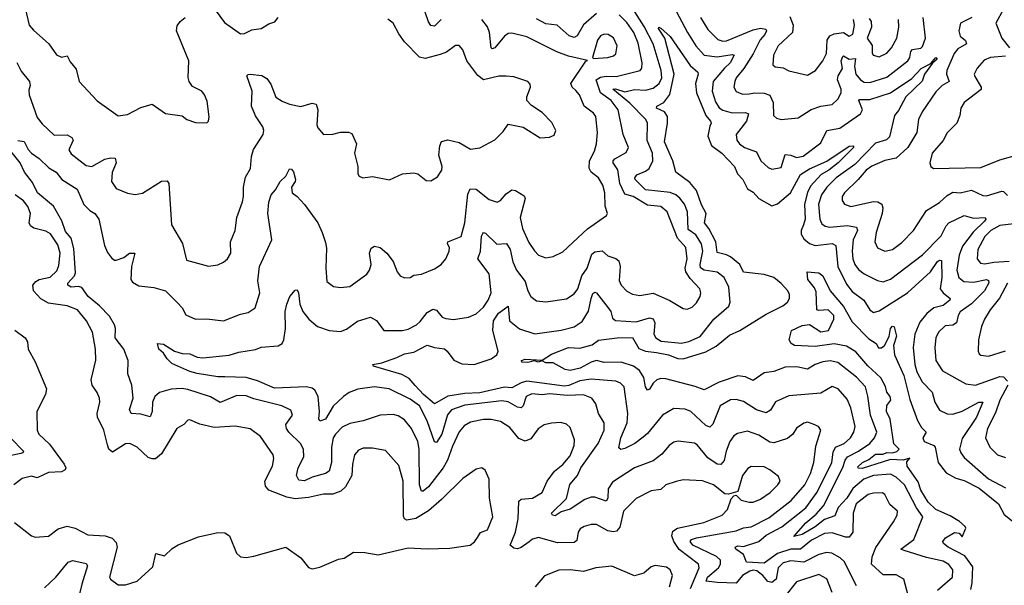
# Model space of a CAD drawing. Extents: x 1954683 to 2060285, y 904798 to 1016299.
# Tile 263 of 472: x 1975872 to 1981099, y 1009292 to 1012294. Entities that reach past the tile are written whole.
import ezdxf

# ---------------------------------------------------------------- set-up
doc = ezdxf.new("R2010")
doc.units = 0

msp = doc.modelspace()

# ---------------------------------------------------------------- linework, layer by layer
at = {"layer": '0CON10XD'}
for points in [[(1976835, 1012449.4), (1976958.9, 1012278.9), (1977045, 1012218.1), (1977065, 1012220.6), (1977105, 1012239.4), (1977155, 1012247.5), (1977195, 1012271.9), (1977227, 1012283), (1977245, 1012306.2)], [(1975893.8, 1012385), (1975923.1, 1012265), (1975945, 1012238), (1976026.3, 1012166.3), (1976067.6, 1012107.6), (1976095, 1012095.6), (1976125, 1012101.2), (1976140.2, 1012070.2), (1976171.7, 1012031.7), (1976188, 1011965), (1976283, 1011863), (1976395, 1011784.3), (1976445, 1011791.1), (1976515, 1011827.1), (1976575, 1011846.2), (1976645.7, 1011795.7), (1976734.2, 1011784.2), (1976758.8, 1011765), (1976805, 1011747.5), (1976865, 1011746.7), (1976873.9, 1011756.1), (1976878.3, 1011778.3), (1976867.7, 1011862.3), (1976854.2, 1011895), (1976838.8, 1011915), (1976789.8, 1011939.8), (1976771.5, 1011965), (1976767, 1011987), (1976769.7, 1012075), (1976705.6, 1012235), (1976709.1, 1012260.9), (1976724, 1012285), (1976750, 1012305)], [(1981183.8, 1012415), (1981095, 1012350.4), (1981054.4, 1012275), (1981086, 1012196), (1981125.5, 1012145)], [(1980189.8, 1009999.8), (1980202.8, 1010025), (1980249.1, 1010045), (1980281.8, 1010075), (1980300.7, 1010105), (1980306.3, 1010135), (1980284.7, 1010234.7), (1980265, 1010280.8), (1980217.1, 1010335), (1980185, 1010348.2), (1980125, 1010312.1), (1979955, 1010297.3), (1979885, 1010266.7), (1979857.4, 1010222.6), (1979835, 1010208.2), (1979783.5, 1010223.5), (1979715, 1010267.7), (1979675, 1010278.5), (1979645, 1010277.5), (1979590, 1010245), (1979552.2, 1010147.8), (1979535, 1010130.9), (1979515, 1010140.9), (1979435, 1010215.5), (1979405, 1010227.8), (1979345, 1010230.8), (1979284.1, 1010195.9), (1979205, 1010098.2), (1979181.1, 1010078.9), (1979136.9, 1010045), (1979085, 1010018.5), (1979063.1, 1010013.1), (1979052.1, 1010022.1), (1979062.7, 1010075), (1979096.7, 1010155), (1979100, 1010205), (1979081.1, 1010345), (1979061.4, 1010365), (1979036.7, 1010375), (1978905, 1010386.6), (1978845, 1010377.8), (1978788.1, 1010351.9), (1978765, 1010348.6), (1978565, 1010374.9), (1978535, 1010367.4), (1978485, 1010340.6), (1978445, 1010344.6), (1978315, 1010313.2), (1978235, 1010309.4), (1978144.3, 1010295.7), (1978075, 1010255.8), (1978015.6, 1010305), (1977972.3, 1010352.3), (1977939.4, 1010389.4), (1977900.9, 1010410.9), (1977750, 1010455), (1977747.5, 1010465), (1977795, 1010473.3), (1977875, 1010500.5), (1977915, 1010520.8), (1977965, 1010530.3), (1978035, 1010567.3), (1978074.4, 1010554.4), (1978126.8, 1010546.8), (1978142.1, 1010535), (1978177, 1010487), (1978218.5, 1010468.5), (1978285, 1010464.7), (1978375, 1010494.1), (1978404.4, 1010515), (1978412.1, 1010535), (1978383.9, 1010645), (1978386.7, 1010695), (1978413.5, 1010736.5), (1978465, 1010773.8), (1978472.7, 1010695), (1978525, 1010653.3), (1978607.4, 1010627.4), (1978746.5, 1010646.5), (1978815, 1010663.8), (1978857.4, 1010692.6), (1978892.5, 1010747.5), (1978905.3, 1010815), (1978915, 1010841.1), (1978925, 1010848.5), (1978935, 1010844.4), (1978996.8, 1010765), (1979009.8, 1010745), (1979019.7, 1010709.7), (1979035, 1010696.8), (1979145, 1010690.5), (1979215, 1010712.5), (1979235, 1010706.9), (1979243.1, 1010685), (1979238.2, 1010625), (1979248.8, 1010605), (1979277.2, 1010587.2), (1979385, 1010577.8), (1979425, 1010586.2), (1979485, 1010613.4), (1979557.3, 1010705), (1979636.7, 1010773.3), (1979644.5, 1010795), (1979635.9, 1010875), (1979611.8, 1010925), (1979574.4, 1010954.4), (1979505, 1010964), (1979486.4, 1010976.4), (1979484, 1010995), (1979498.9, 1011065), (1979491.6, 1011105), (1979461.5, 1011151.5), (1979420.4, 1011180.4), (1979416.7, 1011275), (1979400.8, 1011315), (1979377.3, 1011347.3), (1979354.5, 1011365), (1979325, 1011376.7), (1979195, 1011391), (1979138.8, 1011445), (1979137.3, 1011455), (1979148.6, 1011471.4), (1979195, 1011489.6), (1979213.6, 1011505), (1979232.8, 1011545), (1979231.2, 1011585), (1979203.5, 1011653.5), (1979205.3, 1011745), (1979195.9, 1011765), (1979110.4, 1011850.4), (1979021.1, 1011925), (1979035, 1011926.8), (1979085, 1011911.4), (1979135, 1011923.3), (1979195, 1011919.1), (1979235, 1011930.4), (1979266.3, 1011955), (1979280.6, 1011985), (1979277.8, 1012025), (1979235.1, 1012165.1), (1979187.4, 1012257.4), (1979124.4, 1012355)], [(1978110.4, 1012295), (1978075, 1012260), (1978055, 1012262.2), (1978041.6, 1012281.6), (1978025, 1012334.3)], [(1979343.1, 1012365), (1979417.3, 1012225), (1979460.6, 1012155), (1979505, 1012105.3), (1979575, 1012097.1), (1979655, 1012108.5), (1979665.4, 1012105.4), (1979643.8, 1012065), (1979612.9, 1012037.1), (1979553.9, 1011965), (1979548.1, 1011915), (1979565, 1011858.5), (1979586, 1011826), (1979604.2, 1011814.2), (1979655, 1011800.2), (1979725, 1011801.3), (1979741.4, 1011795), (1979730.7, 1011755), (1979675.5, 1011685), (1979679.1, 1011655), (1979693.5, 1011635), (1979720.6, 1011615), (1979782.8, 1011592.8), (1979806, 1011545), (1979845, 1011510), (1979865, 1011501.4), (1979915, 1011510), (1979935, 1011578.6), (1979965, 1011575.8), (1979995, 1011563.2), (1980030.5, 1011569.5), (1980125, 1011640.9), (1980156.9, 1011705), (1980225, 1011718.4), (1980335.3, 1011794.7), (1980346.8, 1011815), (1980326.7, 1011865), (1980330.5, 1011869.5), (1980385, 1011870.9), (1980495, 1011905.2), (1980607.9, 1011982.1), (1980656.8, 1012035), (1980709.4, 1012060.6), (1980735, 1012092.9), (1980742.9, 1012085), (1980717, 1012063), (1980675.4, 1012005), (1980662.7, 1011967.3), (1980575.3, 1011885), (1980537.7, 1011812.3), (1980515.9, 1011785), (1980488.6, 1011671.4), (1980474.3, 1011655.7), (1980415, 1011638.1), (1980305.1, 1011524.9), (1980205.8, 1011455), (1980156.6, 1011405), (1980128.7, 1011365), (1980113, 1011315), (1980119.7, 1011235), (1980130.6, 1011210.6), (1980147.7, 1011197.7), (1980172.3, 1011192.3), (1980265, 1011201.7), (1980315, 1011193.3), (1980319.8, 1011175), (1980296.7, 1011125), (1980292, 1011065), (1980295.3, 1011025), (1980305.3, 1010995), (1980325, 1010968.8), (1980354.4, 1010945), (1980425, 1010910.3), (1980455, 1010902.9), (1980495, 1010916.6), (1980665, 1011045.3), (1980764, 1011146), (1980790.6, 1011199.4), (1980804.6, 1011215), (1980885, 1011254.6), (1980935, 1011240.3), (1980998, 1011245), (1981000.4, 1011235), (1980993.5, 1011225), (1980934, 1011166), (1980877.5, 1011092.5), (1980859.2, 1011045), (1980847.4, 1010965), (1980857.8, 1010925), (1980883.1, 1010905), (1980935, 1010900.4), (1981005, 1010915.7), (1981015, 1010910.6), (1981016.9, 1010896.9), (1980994.1, 1010855), (1980925, 1010785.8), (1980865, 1010743.2), (1980853.3, 1010725), (1980845, 1010684.7), (1980825, 1010672.6), (1980785, 1010669.6), (1980749.1, 1010635), (1980735.4, 1010605), (1980729.7, 1010555), (1980734.6, 1010485), (1980770.5, 1010430.5), (1980895, 1010361.9), (1980945, 1010353.6), (1981055, 1010393.9), (1981075, 1010400.8), (1981095, 1010399.1), (1981116.5, 1010375)], [(1975857.3, 1012067.3), (1975880.6, 1012020.6), (1975924.4, 1011965), (1975928.5, 1011945), (1975920.9, 1011919.1), (1975922.1, 1011895), (1975964.6, 1011775), (1975991.5, 1011741.5), (1976055, 1011681.9), (1976125, 1011683.3), (1976149.2, 1011669.2), (1976155.6, 1011655), (1976132.7, 1011602.7), (1976145, 1011582.5), (1976193.8, 1011545), (1976225, 1011520), (1976255, 1011514.7), (1976325, 1011554), (1976355, 1011561.5), (1976379.1, 1011559.1), (1976384.4, 1011535), (1976363.6, 1011483.6), (1976360, 1011435), (1976385, 1011398.8), (1976445, 1011372.5), (1976485, 1011366), (1976525, 1011374), (1976625, 1011437.5), (1976655, 1011438.8), (1976664.1, 1011424.1), (1976677.5, 1011205), (1976736.6, 1011106.6), (1976757.5, 1011017.5), (1976875, 1010985.7), (1976925, 1010993.1), (1976955, 1011007.3), (1976975.5, 1011025), (1976993.1, 1011055), (1976991.9, 1011115), (1977015.6, 1011175), (1977025.7, 1011245), (1977055, 1011327.5), (1977061.1, 1011355), (1977059.6, 1011405), (1977071.2, 1011458.8), (1977098.2, 1011505), (1977102.2, 1011567.8), (1977113.4, 1011605), (1977164.4, 1011685), (1977168.2, 1011705), (1977163.8, 1011725), (1977125, 1011782.9), (1977103.6, 1011835), (1977106.9, 1011915), (1977078, 1011995), (1977085, 1012003.8), (1977095, 1012004.2), (1977157.1, 1011997.1), (1977185, 1011982), (1977205, 1011951.2), (1977232.4, 1011882.4), (1977265, 1011860.8), (1977305, 1011845.5), (1977365, 1011832.9), (1977425, 1011850), (1977445.6, 1011845.6), (1977455.6, 1011815), (1977449.5, 1011735), (1977455, 1011720), (1977485, 1011684), (1977535, 1011685.8), (1977575, 1011697.1), (1977617.7, 1011697.7), (1977635, 1011690), (1977660, 1011635), (1977650, 1011585), (1977667.5, 1011515), (1977667.5, 1011475), (1977673.6, 1011463.6), (1977693.9, 1011453.9), (1977745, 1011462), (1977835, 1011443.8), (1977905, 1011476.2), (1977965, 1011481.2), (1977985, 1011476.2), (1978030.5, 1011440.5), (1978055, 1011438), (1978089.7, 1011460.3), (1978114, 1011495), (1978114.2, 1011515), (1978098.1, 1011575), (1978102, 1011625), (1978111.9, 1011648.1), (1978145, 1011655.6), (1978205, 1011641.8), (1978265, 1011607.1), (1978315, 1011614.2), (1978394.1, 1011655.9), (1978439.1, 1011700.9), (1978465, 1011739.2), (1978545, 1011723.3), (1978635, 1011666.7), (1978685, 1011670), (1978709.5, 1011680.5), (1978718, 1011705), (1978697.9, 1011747.9), (1978645, 1011801.2), (1978588.3, 1011838.3), (1978563.8, 1011865), (1978564, 1011885), (1978584, 1011935), (1978581.2, 1011951.2), (1978570, 1011965), (1978495, 1011990.8), (1978454.5, 1011994.5), (1978415, 1011993.5), (1978335, 1011975.5), (1978305, 1011998.1), (1978245.6, 1012075), (1978225, 1012133.3), (1978205, 1012157.5), (1978185, 1012157.1), (1978138.1, 1012121.9), (1978105, 1012108.8), (1978025, 1012087.7), (1977994.4, 1012095), (1977915.9, 1012175.9), (1977885, 1012218.8), (1977855.7, 1012275), (1977825.8, 1012295.8)], [(1975862.9, 1011652.9), (1975897, 1011647), (1975917.5, 1011605), (1975934.7, 1011584.7), (1975975, 1011557.5), (1976027.7, 1011507.7), (1976065.7, 1011485), (1976095.8, 1011445), (1976176.9, 1011395), (1976213, 1011313), (1976245, 1011280.9), (1976270.8, 1011265), (1976293.1, 1011235), (1976321.8, 1011095), (1976337.8, 1011057.8), (1976359.5, 1011029.5), (1976375, 1011018.1), (1976385, 1011018.1), (1976425, 1011032.5), (1976455, 1011055.4), (1976484, 1011055), (1976466, 1010984), (1976462.7, 1010915), (1976470.8, 1010900.8), (1976505, 1010881.5), (1976585, 1010873.3), (1976645.8, 1010855), (1976710.5, 1010790.5), (1976734.4, 1010765), (1976755, 1010728), (1976805, 1010704.3), (1976865, 1010707.1), (1976955, 1010695.8), (1977045, 1010730.8), (1977085, 1010740), (1977122, 1010765), (1977146.9, 1010845), (1977137.4, 1010907.4), (1977144.6, 1010985), (1977210.9, 1011125), (1977189.2, 1011265), (1977195.5, 1011325), (1977207.5, 1011365), (1977229.8, 1011390.2), (1977255.4, 1011434.6), (1977285, 1011462.9), (1977305, 1011502.9), (1977315, 1011501.4), (1977325, 1011485.8), (1977336.5, 1011445), (1977335.4, 1011434.6), (1977314.6, 1011405), (1977318, 1011375), (1977346, 1011355), (1977385, 1011312.5), (1977454.4, 1011215), (1977478.5, 1011165), (1977495, 1011112), (1977500.7, 1011080.7), (1977497.7, 1010975), (1977503.1, 1010905), (1977537.4, 1010877.4), (1977575, 1010872.2), (1977625, 1010877.8), (1977715.8, 1010944.2), (1977729.6, 1010965), (1977737.7, 1010995), (1977728.5, 1011055), (1977737.8, 1011082.2), (1977755, 1011092.5), (1977785, 1011084.2), (1977820.8, 1011055), (1977855, 1011010.8), (1977876, 1010956), (1977891.4, 1010935), (1977915, 1010924.4), (1977945, 1010925.7), (1977965, 1010937.8), (1978005, 1010943.1), (1978075, 1010972.2), (1978108.8, 1010995), (1978134.5, 1011025.5), (1978152.2, 1011065), (1978153.6, 1011085), (1978143.2, 1011105), (1978144.6, 1011115), (1978215.9, 1011144.1), (1978235.3, 1011215.3), (1978251.4, 1011368.6), (1978263.1, 1011396.9), (1978295, 1011394.6), (1978365, 1011340), (1978406.1, 1011326.1), (1978425, 1011334.2), (1978455, 1011370), (1978485, 1011390.8), (1978505, 1011388), (1978549.6, 1011359.6), (1978555.5, 1011345), (1978528.6, 1011245), (1978541.2, 1011185), (1978575, 1011111.4), (1978605, 1011067.1), (1978626.2, 1011045), (1978665, 1011030.6), (1978705, 1011037.1), (1978755, 1011061.9), (1978885.9, 1011184.1), (1978986.7, 1011255), (1978993.3, 1011265), (1978979.4, 1011305), (1978978.2, 1011375), (1978967.2, 1011415), (1978945, 1011454.4), (1978905.2, 1011485.2), (1978895.8, 1011505.8), (1978896.4, 1011545), (1978923.3, 1011596.7), (1978934.6, 1011635), (1978939.3, 1011695), (1978930.8, 1011780.8), (1978918.5, 1011798.5), (1978868.1, 1011835), (1978844.4, 1011895), (1978825, 1011918.9), (1978804.5, 1011935), (1978798.5, 1011955), (1978877, 1012073), (1978887, 1012077), (1978785, 1012100.4), (1978724, 1012124), (1978565, 1012202.7), (1978485, 1012221.5), (1978465, 1012220), (1978445, 1012206.9), (1978395, 1012144.4), (1978380, 1012140), (1978374.5, 1012144.5), (1978367, 1012225), (1978355.6, 1012255.6), (1978324.8, 1012294.8)], [(1980315, 1009290.5), (1980248.1, 1009418.1), (1980227.5, 1009437.5), (1980182.9, 1009462.9), (1980155, 1009465.8), (1980115, 1009456.5), (1980035, 1009414.5), (1979965, 1009422.1), (1979925, 1009412.1), (1979898.3, 1009385), (1979888.1, 1009325), (1979865, 1009306.6), (1979843.3, 1009313.3), (1979816.9, 1009345), (1979785, 1009369.1), (1979765, 1009373.6), (1979747.4, 1009367.4), (1979709, 1009345), (1979675, 1009304), (1979575, 1009306.8), (1979516.7, 1009315), (1979523.6, 1009335), (1979582.3, 1009385), (1979592.5, 1009405), (1979592.7, 1009425), (1979571.8, 1009445), (1979445.3, 1009505), (1979430.7, 1009525), (1979439.1, 1009535), (1979465.8, 1009544.2), (1979675, 1009581.1), (1979715, 1009597.5), (1979755, 1009601.9), (1979849.2, 1009650.8), (1979967.8, 1009742.2), (1980039.2, 1009825), (1980070, 1009885), (1980088.4, 1009945), (1980098.6, 1010031.4), (1980124.3, 1010115), (1980112.5, 1010135), (1980085, 1010148.1), (1980055, 1010157.8), (1980035, 1010153.1), (1979995, 1010126), (1979976.4, 1010093.6), (1979948.6, 1010071.4), (1979875, 1010048.7), (1979855, 1010052.5), (1979795, 1010088.9), (1979735, 1010109.6), (1979682.5, 1010097.5), (1979663.1, 1010085), (1979641.8, 1010055), (1979621.9, 1010005), (1979612.7, 1009955), (1979595, 1009933.5), (1979575, 1009935.8), (1979525, 1009969.2), (1979468.6, 1010038.6), (1979455, 1010047.5), (1979367, 1010057), (1979345, 1010052.5), (1979320.6, 1010035), (1979281.1, 1009988.9), (1979235, 1009953.5), (1979135.7, 1009915), (1979019.8, 1009840.2), (1978995.8, 1009805), (1978994.7, 1009755), (1978985, 1009738.5), (1978925, 1009760), (1978905, 1009760), (1978872.8, 1009747.2), (1978793.8, 1009696.2), (1978746.9, 1009683.1), (1978715, 1009660.5), (1978700, 1009665), (1978694.5, 1009675), (1978775, 1009752.5), (1978791.8, 1009828.2), (1978833.8, 1009875), (1978851.8, 1009915), (1978943.1, 1010045), (1978975.3, 1010115), (1978974.6, 1010155), (1978945.4, 1010205), (1978931.5, 1010255), (1978910, 1010285), (1978865, 1010302.4), (1978780.9, 1010299.1), (1978685, 1010309.3), (1978645, 1010303.9), (1978591.8, 1010308.2), (1978560, 1010295), (1978545.4, 1010245), (1978535, 1010234.4), (1978515, 1010238.5), (1978465, 1010266.7), (1978431.3, 1010271.3), (1978235, 1010248.5), (1978165, 1010223.4), (1978142.9, 1010197.1), (1978112.4, 1010095), (1978085, 1010049.4), (1978075, 1010054.2), (1978034.8, 1010165), (1977994.1, 1010245), (1977945, 1010279.7), (1977834.2, 1010335), (1977755, 1010345.8), (1977667.3, 1010332.7), (1977620.8, 1010315), (1977590.6, 1010295), (1977536.1, 1010243.9), (1977495, 1010174.4), (1977465, 1010164.2), (1977460, 1010175), (1977464.1, 1010215), (1977456.2, 1010295), (1977438.6, 1010328.6), (1977425, 1010339.1), (1977395, 1010345.9), (1977225, 1010338), (1977135, 1010378.1), (1977075.2, 1010395.2), (1976960.8, 1010399.2), (1976925, 1010398.8), (1976815, 1010415.5), (1976775, 1010426.9), (1976679.4, 1010469.4), (1976654.5, 1010494.5), (1976635.7, 1010525), (1976610.9, 1010545), (1976604.1, 1010575.9), (1976635, 1010571.8), (1976695, 1010534.3), (1976735, 1010522.9), (1976775, 1010520.4), (1976815, 1010503.1), (1976845, 1010498.8), (1976985, 1010513.4), (1977035, 1010529.4), (1977125, 1010543.7), (1977155, 1010555.9), (1977245, 1010563.6), (1977265, 1010575.6), (1977275.3, 1010594.7), (1977284.1, 1010655), (1977281.5, 1010745), (1977290.9, 1010785), (1977306.9, 1010825), (1977335, 1010858), (1977345, 1010860.8), (1977353.1, 1010845), (1977359.6, 1010785), (1977375, 1010745.8), (1977407.1, 1010705), (1977453.6, 1010666.4), (1977515, 1010644.5), (1977575, 1010638.9), (1977607.9, 1010652.1), (1977665.4, 1010694.6), (1977735, 1010715.8), (1977766.9, 1010696.9), (1977805, 1010644.4), (1977905, 1010645.4), (1977935, 1010652.5), (1977978.6, 1010675), (1977998.3, 1010691.7), (1978035, 1010740.6), (1978065, 1010757.1), (1978085, 1010751.9), (1978115, 1010715.6), (1978135, 1010707.5), (1978175, 1010702.7), (1978255.3, 1010714.7), (1978295, 1010733.1), (1978335, 1010769.1), (1978359.3, 1010805), (1978374.7, 1010845), (1978365.2, 1010945), (1978304.6, 1011025), (1978317.6, 1011065), (1978323.8, 1011145), (1978330.3, 1011159.7), (1978335, 1011164.4), (1978345, 1011161.1), (1978405, 1011102.2), (1978456.6, 1011106.6), (1978475.3, 1011075), (1978489.6, 1011009.6), (1978510, 1010965), (1978555.3, 1010905), (1978569.2, 1010855), (1978585, 1010824.4), (1978615, 1010801.5), (1978665, 1010797.3), (1978775, 1010811.8), (1978815, 1010838.9), (1978835.2, 1010864.8), (1978855.8, 1010935), (1978883.8, 1010975), (1978910.2, 1011049.8), (1978925, 1011062.3), (1978965, 1011066.4), (1978995, 1011040.4), (1979036.8, 1011026.8), (1979052.5, 1011015), (1979060.4, 1010985), (1979055, 1010910), (1979065.6, 1010885), (1979095, 1010853.5), (1979125, 1010837.9), (1979165, 1010830), (1979235, 1010843.1), (1979323.3, 1010803.3), (1979395, 1010761.4), (1979415, 1010757.1), (1979441.4, 1010768.6), (1979465, 1010791.4), (1979484.4, 1010825), (1979488.2, 1010845), (1979482.2, 1010865), (1979430.5, 1010920.5), (1979409, 1010955), (1979405.5, 1010975), (1979416.3, 1011025), (1979407.9, 1011085), (1979364.3, 1011135), (1979308.9, 1011275), (1979275, 1011302.8), (1979205, 1011308.8), (1979129.1, 1011355), (1979085, 1011368.4), (1979058.7, 1011425), (1979047.2, 1011497.2), (1979022.3, 1011535), (1979022.3, 1011545), (1979032.2, 1011555), (1979091.6, 1011588.4), (1979104.5, 1011615), (1979075.4, 1011685), (1979048.4, 1011815), (1979012.4, 1011865), (1978954.9, 1011904.9), (1978932.9, 1011975), (1978955, 1011989.5), (1978985, 1011994.8), (1979037.9, 1011992.1), (1979166.4, 1012023.6), (1979174, 1012036), (1979177.2, 1012065), (1979155, 1012168.9), (1979133, 1012225), (1979095, 1012278.2), (1979055, 1012319.7)], [(1978933.4, 1012326.5), (1978865, 1012266.7), (1978831.9, 1012208.1), (1978815, 1012198.5), (1978789, 1012209), (1978725, 1012264.8), (1978665, 1012272), (1978615, 1012298)], [(1979486.5, 1012305), (1979525, 1012241.8), (1979578.6, 1012188.6), (1979605, 1012180.3), (1979625, 1012181.2), (1979765, 1012240), (1979805, 1012248), (1979833.7, 1012243.7), (1979836, 1012235), (1979827.5, 1012215), (1979803.3, 1012186.7), (1979765, 1012111.8), (1979715.8, 1012035), (1979675.3, 1011985), (1979667.8, 1011965), (1979663.1, 1011935), (1979675, 1011912.5), (1979708.3, 1011898.3), (1979745, 1011900.5), (1979775, 1011906.1), (1979823.5, 1011903.5), (1979853.8, 1011893.8), (1979871.8, 1011855), (1979873.3, 1011785), (1979890.4, 1011770.4), (1979914.6, 1011764.6), (1980005, 1011772.7), (1980073, 1011817), (1980125, 1011835.3), (1980185, 1011844.5), (1980215, 1011871.9), (1980233.1, 1011905), (1980233.2, 1011925), (1980213.5, 1011975), (1980216.9, 1011995), (1980239.6, 1012035), (1980232.2, 1012075), (1980241, 1012099), (1980245, 1012102.7), (1980275, 1012085.2), (1980308.3, 1012088.3), (1980303.7, 1012045), (1980310.4, 1012005), (1980335, 1011975.3), (1980355, 1011962.9), (1980385, 1011960.5), (1980475, 1011988.1), (1980585.9, 1012075), (1980596.7, 1012093.3), (1980602.1, 1012125), (1980612.3, 1012135), (1980655, 1012142.1), (1980665, 1012152.2), (1980679.7, 1012195), (1980668.2, 1012305)], [(1979961, 1012311), (1979978.5, 1012265), (1979974.6, 1012225), (1979897.8, 1012155), (1979873.1, 1012105), (1979870, 1012055), (1979883.2, 1012043.2), (1979925, 1012037.5), (1979955, 1012021.9), (1980055, 1011999.2), (1980095.8, 1012025), (1980135.6, 1012075), (1980155.3, 1012114.7), (1980159.2, 1012185), (1980172.4, 1012207.6), (1980195, 1012218.6), (1980245, 1012226.2), (1980275, 1012207.1), (1980295, 1012216.2), (1980304.5, 1012265), (1980297.6, 1012295)], [(1980925.6, 1012305), (1980866.9, 1012275), (1980856.7, 1012235), (1980865, 1012206.5), (1980892.7, 1012182.7), (1980898.8, 1012165), (1980851.7, 1012138.3), (1980832.7, 1012115), (1980792.9, 1012025), (1980792.3, 1012005), (1980805.4, 1011965), (1980768.9, 1011945), (1980735, 1011911.5), (1980663.5, 1011805), (1980643.8, 1011765), (1980634.5, 1011695), (1980586.1, 1011615), (1980525, 1011558.7), (1980465, 1011546), (1980395, 1011516.3), (1980364.7, 1011495), (1980323.9, 1011445), (1980250, 1011375), (1980238.5, 1011355), (1980237.8, 1011335), (1980250, 1011315), (1980285, 1011302.1), (1980405, 1011329.7), (1980427.4, 1011327.4), (1980449.4, 1011315), (1980454.6, 1011295), (1980450.6, 1011265), (1980418.2, 1011165), (1980411.5, 1011115), (1980425, 1011082.9), (1980465, 1011065.6), (1980505, 1011073.5), (1980555, 1011112.2), (1980617.5, 1011175), (1980685, 1011281.9), (1980755, 1011323.6), (1980795, 1011360.8), (1980825, 1011378.7), (1980865, 1011374.7), (1980925, 1011388.8), (1980985, 1011360.7), (1981005, 1011358.4), (1981085, 1011384.6), (1981095, 1011382.2), (1981115, 1011360.8)], [(1980380.6, 1012300.6), (1980392.5, 1012285), (1980394.3, 1012255), (1980370.7, 1012195), (1980397.3, 1012157.3), (1980397.4, 1012117.4), (1980403.3, 1012105), (1980435, 1012097.3), (1980475, 1012116.8), (1980500.8, 1012145), (1980528.2, 1012195), (1980539.7, 1012255), (1980536.4, 1012295)], [(1980743.9, 1009266.1), (1980824.5, 1009335), (1980826.1, 1009375), (1980805, 1009402.3), (1980775, 1009420.3), (1980685, 1009439.2), (1980567.7, 1009477.7), (1980548.8, 1009485), (1980618.5, 1009535), (1980666.8, 1009655), (1980633.4, 1009703.5), (1980569.1, 1009825), (1980525, 1009865.8), (1980495, 1009882.5), (1980405.1, 1009875.1), (1980353.8, 1009856.2), (1980295, 1009806), (1980262.9, 1009755), (1980216.4, 1009705), (1980199, 1009661), (1980145, 1009642.1), (1980095, 1009602.4), (1980025, 1009561.2), (1979982.1, 1009552.1), (1980045, 1009624.8), (1980099.4, 1009670.6), (1980138.8, 1009715), (1980241.6, 1009918.4), (1980253.6, 1009956.4), (1980265.9, 1009975), (1980325, 1010003.7), (1980384.2, 1010045), (1980410.2, 1010075), (1980421.9, 1010105), (1980388.9, 1010195), (1980375, 1010296.2), (1980361.6, 1010345), (1980315, 1010396.8), (1980215, 1010475.3), (1980175, 1010484.1), (1980135, 1010478), (1980095.6, 1010465), (1980055, 1010440), (1979998.2, 1010451.8), (1979935, 1010449.6), (1979875, 1010427.3), (1979825, 1010419.7), (1979765, 1010378.9), (1979725, 1010398.8), (1979685, 1010404.7), (1979585, 1010370.7), (1979505, 1010330), (1979457.8, 1010347.8), (1979302.4, 1010387.6), (1979275, 1010389.7), (1979255, 1010383.2), (1979234.3, 1010365.7), (1979215, 1010332.9), (1979205, 1010328), (1979195, 1010346.2), (1979185.3, 1010395.3), (1979162.2, 1010432.2), (1979130, 1010455), (1979065, 1010476.9), (1978975, 1010474.5), (1978935, 1010485.5), (1978905, 1010476.2), (1978848, 1010445), (1978795, 1010431.9), (1978767.3, 1010437.3), (1978705, 1010472.5), (1978665, 1010472.9), (1978645, 1010483.3), (1978625, 1010476.7), (1978605, 1010484), (1978570, 1010475), (1978537, 1010477), (1978536, 1010485), (1978555, 1010493.1), (1978645, 1010486.7), (1978695, 1010518.4), (1978785, 1010554.1), (1978845, 1010551.2), (1978910.7, 1010569.2), (1978945, 1010593.1), (1979044.4, 1010605.6), (1979125, 1010607.1), (1979158.8, 1010548.8), (1979194.8, 1010534.8), (1979252.3, 1010527.7), (1979316.9, 1010515), (1979365, 1010495.8), (1979394, 1010494), (1979515, 1010530.9), (1979569.4, 1010560.6), (1979640.1, 1010619.9), (1979695, 1010644.2), (1979835, 1010731.9), (1979923.1, 1010775), (1979948.1, 1010795), (1979958.2, 1010815), (1979959.1, 1010835), (1979950.5, 1010855), (1979915, 1010894.7), (1979876, 1010926), (1979825, 1010942.4), (1979715, 1010954.1), (1979694.8, 1010994.8), (1979644.6, 1011035), (1979625, 1011046.8), (1979575, 1011058.2), (1979567.1, 1011115), (1979530, 1011185), (1979507.4, 1011215), (1979516.5, 1011265), (1979491.1, 1011311.1), (1979465, 1011388.1), (1979430.3, 1011430.3), (1979354.6, 1011484.6), (1979340, 1011545), (1979294.7, 1011645), (1979310.8, 1011745), (1979310.6, 1011780.6), (1979294.8, 1011804.8), (1979252.9, 1011825), (1979254.3, 1011835), (1979291.5, 1011855), (1979323.4, 1011896.6), (1979346.3, 1012005), (1979296.6, 1012196.6), (1979262.7, 1012247.3), (1979265, 1012253.8), (1979275, 1012249.5), (1979325, 1012204.5), (1979431, 1012051), (1979472.2, 1012015), (1979474.5, 1012005), (1979458.9, 1011955), (1979465.7, 1011905), (1979515.2, 1011785.2), (1979538.7, 1011755), (1979542.3, 1011745), (1979535, 1011728.1)], [(1978918.3, 1012088.3), (1978995, 1012094), (1979025, 1012102.7), (1979036.5, 1012113.5), (1979043.6, 1012155), (1979025, 1012196.9), (1978996.2, 1012215), (1978975, 1012216.4), (1978955, 1012207.8), (1978939.1, 1012185), (1978912.5, 1012092.5), (1978918.3, 1012088.3)], [(1981105, 1012099.6), (1981025, 1012092.5), (1980991.1, 1012078.9), (1980953.9, 1012036.1), (1980939.4, 1012005), (1980941.9, 1011991.9), (1980975.8, 1011935), (1980976.8, 1011923.2), (1980885, 1011854.2), (1980868.1, 1011825), (1980862.7, 1011785), (1980846.9, 1011745), (1980795.8, 1011694.2), (1980775, 1011653.3), (1980715.5, 1011585), (1980704.3, 1011534.3), (1980708.8, 1011515), (1980723.3, 1011505), (1980975, 1011509.5), (1981075, 1011549.5), (1981195, 1011583.6)], [(1979535, 1011728.1), (1979524.3, 1011675), (1979545, 1011625.4), (1979600, 1011585), (1979666.2, 1011515), (1979682.5, 1011475), (1979710.3, 1011445), (1979736.4, 1011396.4), (1979765, 1011379.1), (1979795.3, 1011345.3), (1979865, 1011306.7), (1979895, 1011316.5), (1979963.6, 1011375), (1980017.7, 1011472.3), (1980065, 1011501.6), (1980156.4, 1011543.6), (1980275, 1011621.9), (1980298.8, 1011625), (1980297.5, 1011615), (1980216.8, 1011535), (1980167.5, 1011495), (1980127.2, 1011472.8), (1980070.4, 1011409.6), (1980053.6, 1011376.4), (1980038.8, 1011315), (1980041.9, 1011235), (1980033.5, 1011205), (1980021.4, 1011175), (1980020.9, 1011155), (1980035, 1011130.4), (1980065, 1011105.4), (1980095, 1011095.9), (1980185.7, 1011105.7), (1980205, 1011095.6), (1980214.3, 1010985), (1980261.2, 1010891.2), (1980291, 1010851), (1980353.6, 1010805), (1980385, 1010754.3), (1980405, 1010739.4), (1980435, 1010749.2), (1980585.2, 1010844.8), (1980706.9, 1010955), (1980745, 1011010), (1980755, 1011017.3), (1980765, 1011016), (1980767.1, 1010925), (1980759.1, 1010865), (1980774, 1010844), (1980811.4, 1010815), (1980810, 1010805), (1980775, 1010776.7), (1980725, 1010765.3), (1980687.3, 1010735), (1980650.7, 1010689.3), (1980624.3, 1010625.7), (1980615.5, 1010554.5), (1980623.7, 1010465), (1980634.8, 1010424.8), (1980662.1, 1010372.1), (1980716.7, 1010316.7), (1980730.4, 1010265), (1980755, 1010222.2), (1980795, 1010201.8), (1980825, 1010201.1), (1980875, 1010216.8), (1980964.3, 1010265), (1980984, 1010265), (1980951.5, 1010185), (1980875, 1010071.9), (1980861.4, 1010015), (1980867.5, 1009995), (1980885, 1009971.2), (1981015, 1009856.6), (1981105, 1009810)], [(1979433.6, 1009275), (1979478.6, 1009385), (1979475.3, 1009405), (1979373.3, 1009483.3), (1979344.8, 1009525), (1979334.3, 1009555), (1979340.2, 1009579.8), (1979364.1, 1009595.9), (1979503.5, 1009626.5), (1979600.8, 1009665), (1979629.2, 1009695), (1979648.3, 1009751.7), (1979663, 1009767), (1979675, 1009770), (1979702.5, 1009745), (1979744.4, 1009734.4), (1979765, 1009734.5), (1979805, 1009749.5), (1979855.2, 1009784.8), (1979896.7, 1009825), (1979909.4, 1009845), (1979899.5, 1009869.5), (1979855, 1009905.6), (1979825, 1009920.4), (1979755, 1009922.2), (1979737.8, 1009912.2), (1979710, 1009875), (1979685, 1009790), (1979634.1, 1009775.9), (1979615, 1009778.6), (1979555, 1009825.6), (1979496.7, 1009846.7), (1979395, 1009851.5), (1979356.3, 1009843.7), (1979302.5, 1009825), (1979275, 1009801.5), (1979225, 1009793.6), (1979145, 1009753.3), (1979077.9, 1009685), (1979058.8, 1009601.2), (1979041.1, 1009578.9), (1979025, 1009575.5), (1978995, 1009580.8), (1978935, 1009615.5), (1978905.6, 1009615.6), (1978868.8, 1009605), (1978847.8, 1009592.2), (1978836.1, 1009573.9), (1978829.2, 1009530.8), (1978815, 1009519.4), (1978727.1, 1009517.1), (1978626, 1009546), (1978595, 1009537.3), (1978576, 1009524), (1978535, 1009492.7), (1978515, 1009485.5), (1978495, 1009490.4), (1978476.4, 1009505), (1978503.8, 1009575), (1978518.9, 1009645), (1978521.2, 1009738.8), (1978535, 1009749.2), (1978595, 1009754.6), (1978645, 1009784.4), (1978672.9, 1009845), (1978711.4, 1009898.6), (1978755, 1009933.5), (1978795, 1009979.4), (1978815.3, 1010034.7), (1978817.7, 1010065), (1978795, 1010130), (1978775, 1010147.5), (1978745, 1010156.9), (1978695, 1010153.5), (1978656.4, 1010143.6), (1978625, 1010121.9), (1978585, 1010070), (1978555, 1010056.5), (1978521.2, 1010071.2), (1978475, 1010129.1), (1978425, 1010161.1), (1978375, 1010172.7), (1978335, 1010172.2), (1978265, 1010158.6), (1978231.7, 1010138.3), (1978205, 1010106.7), (1978170.6, 1010030.6), (1978144.1, 1009955.9), (1978120.3, 1009915), (1978041.9, 1009815), (1978015, 1009792.5), (1978005, 1009792.2), (1977995.2, 1009825.2), (1977992.5, 1010015), (1977985.2, 1010055), (1977952.9, 1010125), (1977915, 1010170), (1977882, 1010192), (1977855, 1010199.2), (1977785, 1010195.3), (1977695, 1010164.7), (1977625, 1010150.6), (1977585, 1010132), (1977548, 1010095), (1977536.9, 1010075), (1977527.6, 1010025), (1977527.4, 1009945), (1977515, 1009898.1), (1977496, 1009885), (1977425, 1009866.5), (1977385, 1009847.2), (1977355, 1009850.9), (1977341.1, 1009875), (1977350.3, 1009915), (1977380, 1009975), (1977378.1, 1010015), (1977363.8, 1010045), (1977301.1, 1010105), (1977288, 1010125), (1977285.4, 1010145), (1977320.9, 1010195), (1977311.7, 1010221.7), (1977264, 1010245), (1977115, 1010281.9), (1977075, 1010298.1), (1977025, 1010299.2), (1976937.3, 1010262.7), (1976885, 1010292.8), (1976765, 1010331.6), (1976733.4, 1010336.6), (1976675.9, 1010334.1), (1976615, 1010315.5), (1976589.5, 1010295), (1976577.5, 1010265), (1976575.3, 1010214.7), (1976565, 1010186.2), (1976515, 1010200), (1976464, 1010205), (1976456.2, 1010225), (1976474.6, 1010285.4), (1976468.5, 1010355), (1976446.5, 1010415), (1976448.5, 1010485), (1976425.3, 1010545), (1976378.8, 1010605), (1976381.1, 1010655), (1976375.2, 1010675), (1976349.8, 1010719.8), (1976296, 1010776), (1976236.2, 1010825), (1976202.5, 1010872.5), (1976185, 1010878.4), (1976145, 1010874.7), (1976128.1, 1010885), (1976128.9, 1010895), (1976163.2, 1010935), (1976168.8, 1010951.2), (1976159.6, 1011079.6), (1976145, 1011133.8), (1976115, 1011169.7), (1976096.6, 1011226.6), (1976051.6, 1011305), (1975967.5, 1011375), (1975940.5, 1011430.5), (1975898.2, 1011485), (1975875.4, 1011535), (1975825, 1011595.3)], [(1975845.8, 1009625), (1975935.6, 1009555.6), (1975955, 1009547.5), (1976025, 1009552.9), (1976077.4, 1009592.6), (1976125, 1009606.4), (1976166.2, 1009595), (1976235, 1009559.6), (1976325.4, 1009555.4), (1976363.3, 1009543.3), (1976385, 1009520), (1976390, 1009495), (1976350, 1009335), (1976354.3, 1009324.3), (1976395, 1009294.2), (1976435, 1009294.4), (1976496, 1009315), (1976578.8, 1009391.2), (1976595, 1009460.8), (1976640.8, 1009449.2), (1976682.5, 1009487.5), (1976713.4, 1009506.6), (1976821.1, 1009548.9), (1976925, 1009571.8), (1976961.1, 1009571.1), (1976985.7, 1009555), (1977023.2, 1009463.2), (1977044.1, 1009444.1), (1977075, 1009440.6), (1977115, 1009447.5), (1977285, 1009495.6), (1977365, 1009438), (1977405, 1009386.2), (1977425, 1009380), (1977465, 1009388.6), (1977565, 1009430.6), (1977595, 1009437.1), (1977645, 1009468.9), (1977705, 1009467.3), (1977775, 1009454.5), (1977935, 1009490.8), (1978035.5, 1009485.5), (1978155, 1009489.2), (1978263.3, 1009505), (1978286.6, 1009523.4), (1978303.1, 1009546.9), (1978317.7, 1009572.3), (1978355, 1009587.5), (1978384.4, 1009655), (1978365.6, 1009755), (1978364.2, 1009855), (1978344.1, 1009904.1), (1978325, 1009916.7), (1978295, 1009909.2), (1978225, 1009860), (1978112.2, 1009747.8), (1978041.7, 1009688.3), (1977975, 1009646.7), (1977927.6, 1009637.6), (1977915.3, 1009645.3), (1977909.9, 1009659.9), (1977907.7, 1009845), (1977885, 1009928), (1977815, 1010007.1), (1977745, 1010019.4), (1977695, 1010020.5), (1977670.2, 1010009.8), (1977649.5, 1009985), (1977638.5, 1009935), (1977635.3, 1009875), (1977601.9, 1009815), (1977577.8, 1009792.2), (1977535, 1009776.2), (1977485, 1009776.9), (1977405, 1009757.8), (1977335, 1009751.2), (1977289.8, 1009759.8), (1977195, 1009797.7), (1977177.9, 1009817.9), (1977174.2, 1009845), (1977214, 1009925), (1977221.2, 1009965), (1977218.5, 1009985), (1977151.4, 1010081.4), (1977095, 1010122.5), (1977016.7, 1010136.7), (1976905, 1010130), (1976828.3, 1010148.3), (1976775, 1010170), (1976765, 1010168), (1976744.4, 1010145.6), (1976707.1, 1010125), (1976625, 1009989.4), (1976593.4, 1009963.4), (1976575, 1009963.1), (1976555, 1009971.4), (1976496.2, 1010025), (1976457.5, 1010045), (1976435, 1010042.5), (1976365, 1009998.6), (1976345.6, 1010015), (1976338.7, 1010038.7), (1976320, 1010115), (1976285.6, 1010185), (1976284.5, 1010205), (1976298.1, 1010265), (1976295.7, 1010285), (1976284.4, 1010315), (1976258, 1010355), (1976252.3, 1010382.3), (1976277, 1010487), (1976274.4, 1010545), (1976258.1, 1010635), (1976226.7, 1010695), (1976180, 1010755), (1976125, 1010774.6), (1976025, 1010788.9), (1975985, 1010812.9), (1975946.4, 1010855), (1975942.9, 1010885), (1975957.5, 1010905), (1975975, 1010915.4), (1976035, 1010927.5), (1976069.4, 1010960.6), (1976080.9, 1010989.1), (1976087.3, 1011055), (1976075, 1011098.9), (1976036.8, 1011156.8), (1976011.7, 1011171.7), (1975947.4, 1011187.4), (1975929.2, 1011199.2), (1975923.6, 1011215), (1975930, 1011265), (1975915, 1011302.9), (1975891.9, 1011331.9), (1975847.7, 1011365)], [(1981149.3, 1011210.7), (1981075, 1011201.2), (1981026.7, 1011175), (1980995, 1011142.7), (1980957.8, 1011075), (1980954.7, 1011024.7), (1980972.5, 1011002.5), (1980995, 1010998.4), (1981042.4, 1011007.6), (1981125, 1011012.3)], [(1980920.4, 1009269.6), (1980928.9, 1009305), (1980931.1, 1009391.1), (1980888.9, 1009448.9), (1980800.5, 1009495), (1980776.7, 1009515), (1980773.3, 1009525), (1980787.1, 1009545), (1980835, 1009572.7), (1980858.9, 1009568.9), (1980875, 1009550), (1980894.2, 1009595), (1980890.8, 1009605), (1980861.3, 1009631.3), (1980811.8, 1009661.7), (1980735, 1009694.2), (1980695, 1009733.8), (1980655, 1009798.1), (1980641.2, 1009841.2), (1980583.2, 1009925), (1980582, 1009948), (1980596.7, 1009966.7), (1980562.7, 1009957.3), (1980495, 1009960.9), (1980455, 1009947.5), (1980345, 1009912), (1980323.4, 1009913.4), (1980320.8, 1009920.8), (1980346.9, 1009945), (1980379.6, 1009960.4), (1980415, 1009987.5), (1980455, 1009987.5), (1980475, 1009997.5), (1980505, 1009996.2), (1980527.7, 1010002.3), (1980540, 1010015), (1980512.4, 1010042.4), (1980493.3, 1010173.3), (1980473.8, 1010215), (1980475, 1010246.2), (1980496.2, 1010275), (1980493.8, 1010295), (1980475, 1010316.7), (1980467.6, 1010347.6), (1980442.7, 1010392.7), (1980375, 1010457.8), (1980311.2, 1010531.2), (1980261.5, 1010561.5), (1980195, 1010573.2), (1980095, 1010560.5), (1979985, 1010565.7), (1979967.5, 1010575), (1979956, 1010595), (1979970, 1010645), (1980025, 1010671.5), (1980065, 1010675.6), (1980125, 1010637.5), (1980165, 1010643.8), (1980193.8, 1010705), (1980193.8, 1010725), (1980164.4, 1010754.4), (1980115, 1010750), (1980104.5, 1010755), (1980099.7, 1010849.7), (1980090.9, 1010870.9), (1980056.2, 1010915), (1980052.5, 1010955), (1980115, 1010950), (1980135.6, 1010935), (1980174, 1010855), (1980245, 1010771.9), (1980290.5, 1010690.5), (1980380.4, 1010600.4), (1980418.8, 1010575), (1980431.7, 1010551.7), (1980447.7, 1010552.3), (1980462.5, 1010565), (1980488, 1010612), (1980494.4, 1010655), (1980505, 1010666.9), (1980514, 1010664), (1980526.8, 1010615), (1980510, 1010565), (1980515.3, 1010515), (1980565.8, 1010405), (1980598.1, 1010278.1), (1980637.8, 1010167.8), (1980660.1, 1010130.1), (1980684, 1010105), (1980666.7, 1010075), (1980673.3, 1010055), (1980725, 1010034), (1980732.5, 1010025), (1980747.9, 1009945), (1980789.5, 1009889.5), (1980840.9, 1009860.9), (1980885, 1009848), (1980965, 1009808.3), (1981068.8, 1009725), (1981098.4, 1009668.4), (1981140.4, 1009635)], [(1981115.3, 1010895), (1981073.1, 1010816.9), (1981023.8, 1010755), (1980993.8, 1010705), (1980977.1, 1010665), (1980961.1, 1010595), (1980959.2, 1010535), (1980965, 1010520), (1980975, 1010513.8), (1981015, 1010508.1), (1981105, 1010536.2)], [(1975846.3, 1010646.3), (1975901.4, 1010605), (1975914.3, 1010585), (1975917.1, 1010545), (1975955, 1010478.8), (1976014.4, 1010335), (1976009.5, 1010305), (1975963.6, 1010215), (1975964.4, 1010115), (1975974.4, 1010095), (1976030.9, 1010040.9), (1976108.2, 1009935), (1976116.9, 1009915), (1976114.4, 1009905.6), (1976094, 1009894), (1976025, 1009890.3), (1975965, 1009862.7), (1975935, 1009870.9), (1975885, 1009859.5), (1975842.2, 1009825)], [(1981117.6, 1010355), (1981074.3, 1010275), (1981052.4, 1010207.6), (1981010.3, 1010125), (1980999.1, 1010075), (1981021.1, 1010025), (1981062, 1009985), (1981105, 1009970.5)], [(1975823.6, 1010075), (1975891.9, 1010005), (1975889.2, 1009995), (1975879, 1009991), (1975818.7, 1009978.7)], [(1980586.8, 1009245), (1980565.4, 1009325.4), (1980525, 1009347.9), (1980455, 1009347.5), (1980393.1, 1009405), (1980396.8, 1009443.2), (1980416.8, 1009493.2), (1980511, 1009629), (1980530, 1009665), (1980531.5, 1009685), (1980490.8, 1009720.8), (1980464.4, 1009774.4), (1980452.3, 1009782.3), (1980405, 1009782.2), (1980376.5, 1009773.5), (1980312.8, 1009725), (1980297.1, 1009675), (1980294.5, 1009575), (1980275, 1009547.3), (1980255, 1009548.2), (1980185, 1009570.5), (1980145, 1009566.7), (1980075, 1009532.3), (1980016.4, 1009483.6), (1979965, 1009484), (1979895, 1009461.8), (1979825, 1009410.2), (1979730.6, 1009415), (1979715, 1009455.6), (1979674.5, 1009485), (1979670, 1009495), (1979685, 1009501.5), (1979715, 1009499.1), (1979795, 1009525.7), (1979835, 1009557.8), (1979917.9, 1009602.1), (1980045, 1009703.4), (1980105, 1009787.3), (1980182.8, 1009945), (1980189.8, 1009999.8)], [(1976005, 1009279.6), (1976065, 1009336.1), (1976130, 1009415), (1976155, 1009424.4), (1976225, 1009408.6), (1976233.1, 1009395), (1976201.6, 1009298.4), (1976179.4, 1009205)], [(1979322.5, 1009285), (1979337.5, 1009345), (1979325.7, 1009375), (1979305, 1009388.1), (1979245, 1009397.5), (1979225, 1009390), (1979185, 1009356.9), (1979135, 1009342.5), (1979015, 1009393.3), (1978930, 1009385), (1978865, 1009366.2), (1978795, 1009374), (1978735, 1009372.9), (1978657.6, 1009342.4), (1978608.8, 1009285)], [(1980185.4, 1009255), (1980157.2, 1009327.2), (1980115, 1009349.5), (1979995, 1009310.5), (1979933.9, 1009233.9)]]:
    msp.add_lwpolyline(points, dxfattribs=at)

doc.saveas('drawing.dxf')
